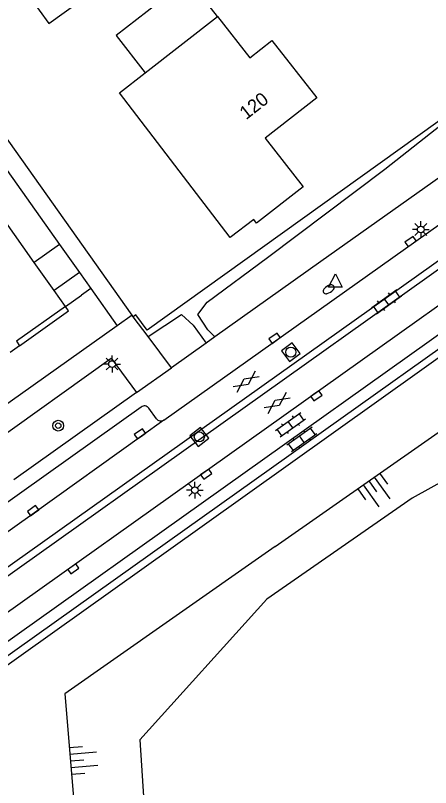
# Model space of a CAD drawing. Extents: x 124000 to 128010, y 398999 to 403000.
# Drawn here: x 127020.4 to 127051.3, y 399982.1 to 400039.6 of the extents above; entities that cross this region are included whole.
import ezdxf

# ---------------------------------------------------------------- set-up
doc = ezdxf.new("R2010")
doc.units = 0
for name, color, linetype in [('gg-afsc-erfafscheiding', 7, 'Continuous'), ('gg-afsc-hekwerk', 7, 'Continuous'), ('gg-afsc-muur', 7, 'Continuous'), ('gg-anno-huisnummerreeks BGT', 7, 'Continuous'), ('gg-bbg-bijgebouw', 7, 'Continuous'), ('gg-bbg-gedigitaliseerde bebouwing', 7, 'Continuous'), ('gg-bbg-hoofdgebouw', 7, 'Continuous'), ('gg-bbg-luifel en loopbrug', 7, 'Continuous'), ('gg-bbg-onder overbouw', 7, 'Continuous'), ('gg-bbg-pand overbouw', 7, 'Continuous'), ('gg-knt-verharding', 7, 'Continuous'), ('gt-grn-groengrens', 7, 'Continuous'), ('gt-grn-vlakafsluiter', 7, 'Continuous'), ('gt-grn-weggrens', 7, 'Continuous'), ('gt-symb-boom', 7, 'Continuous'), ('gt-symb-brandkraan', 7, 'Continuous'), ('gt-symb-gesloten verharding', 7, 'Continuous'), ('gt-symb-klinker verharding', 7, 'Continuous'), ('gt-symb-kolk', 7, 'Continuous'), ('gt-symb-lichtmast', 7, 'Continuous'), ('gt-symb-rioolschacht', 7, 'Continuous'), ('gt-symb-talud symbool', 7, 'Continuous'), ('gt-symb-waterafsluiter', 7, 'Continuous'), ('gx-grn-maaiveld', 7, 'Continuous')]:
    doc.layers.add(name, color=color, linetype=linetype)

# ---------------------------------------------------------------- blocks, each defined once
blk = doc.blocks.new('gt0-KOLK')
at = {"layer": 'gt-symb-kolk'}
blk.add_lwpolyline([(0, 0), (0.375, 0), (0.375, 0.4), (-0.375, 0.4), (-0.375, 0), (0, 0)], dxfattribs=at)
blk = doc.blocks.new('gt0-LMAST')
at = {"layer": 'gt-symb-lichtmast'}
for p, q in [((-0.005, 0.246), (-0.005, 0.621)), ((-0.182, 0.173), (-0.447, 0.438)), ((0.172, 0.173), (0.437, 0.438)), ((-0.255, -0.004), (-0.63, -0.004)), ((-0.182, -0.181), (-0.447, -0.446)), ((-0.005, -0.254), (-0.005, -0.629)), ((0.437, -0.446), (0.172, -0.181)), ((0.245, -0.004), (0.62, -0.004))]:
    blk.add_line(p, q, dxfattribs=at)
blk.add_circle((-0.005, -0.004), 0.25, dxfattribs=at)
blk = doc.blocks.new('gt0-TALUD_1')
at = {"layer": 'gt-symb-talud symbool'}
for p, q in [((-1, -1), (-1, 0)), ((-0.5, -2), (-0.5, 0)), ((0, -1), (0, 0)), ((0.5, -2), (0.5, 0)), ((1, -1), (1, 0))]:
    blk.add_line(p, q, dxfattribs=at)
blk = doc.blocks.new('gt0-KL1')
at = {"layer": 'gt-symb-klinker verharding'}
for p, q in [((-1.15, 0.3), (1.15, 0.3)), ((-1, -0.3), (-1, 0.3)), ((-0.5, 0.3), (-0.5, 0.45)), ((0, -0.3), (0, 0.3)), ((0.5, 0.3), (0.5, 0.45)), ((1, -0.3), (1, 0.3)), ((-1.15, -0.3), (1.15, -0.3)), ((-0.5, -0.45), (-0.5, -0.3)), ((0.5, -0.45), (0.5, -0.3))]:
    blk.add_line(p, q, dxfattribs=at)
blk = doc.blocks.new('gt0-RS')
at = {"layer": 'gt-symb-rioolschacht'}
blk.add_lwpolyline([(-0.5, -0.5), (0.5, -0.5), (0.5, 0.5), (-0.5, 0.5)], close=True, dxfattribs=at)
blk.add_circle((0, 0), 0.375, dxfattribs=at)
blk = doc.blocks.new('gt0-BOOM')
at = {"layer": 'gt-symb-boom'}
for radius in [0.4, 0.2]:
    blk.add_circle((0, 0), radius, dxfattribs=at)
blk = doc.blocks.new('gt0-BR')
at = {"layer": 'gt-symb-brandkraan'}
for centre, radius, start, end in [((-0.244, 0), 0.206, 107.56694, 252.43307), ((0.599, -2.664), 3, 106.89205, 107.56694), ((0, -0.691), 0.938, 73.10799, 106.89205), ((-0.599, -2.664), 3, 72.43309, 73.10799), ((0.244, 0), 0.206, 287.56695, 72.43309), ((0.599, 2.664), 3, 252.43307, 253.10797), ((0, 0.691), 0.938, 253.10797, 286.89206), ((-0.599, 2.664), 3, 286.89206, 287.56695)]:
    blk.add_arc(centre, radius, start, end, dxfattribs=at)
blk = doc.blocks.new('gt0-WAFSL')
at = {"layer": 'gt-symb-waterafsluiter'}
for p, q in [((-0.5, -0.333), (0, 0.667)), ((0, 0.667), (0.5, -0.333)), ((0.5, -0.333), (-0.5, -0.333))]:
    blk.add_line(p, q, dxfattribs=at)
blk = doc.blocks.new('gt0-GESVH1')
at = {"layer": 'gt-symb-gesloten verharding'}
for p, q in [((-0.992, -0.261), (0.008, 0.239)), ((0.008, -0.261), (-0.992, 0.239)), ((0.008, 0.239), (1.008, -0.261)), ((1.008, 0.239), (0.008, -0.261))]:
    blk.add_line(p, q, dxfattribs=at)

msp = doc.modelspace()

# ---------------------------------------------------------------- linework, layer by layer
at = {"layer": 'gg-afsc-erfafscheiding'}
for p, q in [((127012.821, 400037.813), (127023.686, 400022.511)), ((127025.17, 400020.422), (127026.018, 400019.227)), ((127026.018, 400019.227), (127025.317, 400018.729))]:
    msp.add_line(p, q, dxfattribs=at)
at = {"layer": 'gg-afsc-hekwerk'}
msp.add_line((127039.756, 400000), (127031.635, 399994.321), dxfattribs=at)
msp.add_line((127039.756, 400000), (127031.635, 399994.321), dxfattribs=at)
for points in [[(127057.647, 400035.799), (127030.23, 400016.133), (127029.37, 400017.271)], [(127039.756, 400000), (127066.598, 400018.785), (127069.915, 400021.493)], [(127039.756, 400000), (127066.598, 400018.785), (127069.915, 400021.493)], [(127031.635, 399994.321), (127024.079, 399989.036), (127024.979, 399978.344), (127027.039, 399977.203)], [(127031.635, 399994.321), (127024.079, 399989.036), (127024.979, 399978.344), (127027.039, 399977.203)]]:
    msp.add_lwpolyline(points, dxfattribs=at)
at = {"layer": 'gg-afsc-muur'}
for p, q in [((127029.095, 400017.24), (127013.19, 400039.685)), ((127024.143, 400017.895), (127025.317, 400018.729))]:
    msp.add_line(p, q, dxfattribs=at)
at = {"layer": 'gg-bbg-bijgebouw'}
msp.add_lwpolyline([(127020.024, 400042.956), (127022.901, 400038.962), (127031.067, 400044.845), (127027.412, 400049.917)], dxfattribs=at)
at = {"layer": 'gg-bbg-gedigitaliseerde bebouwing'}
for p, q in [((127023.297, 400019.085), (127021.812, 400021.173)), ((127024.143, 400017.895), (127023.297, 400019.085))]:
    msp.add_line(p, q, dxfattribs=at)
msp.add_lwpolyline([(127021.812, 400021.173), (127017.203, 400027.656), (127012.83, 400024.546), (127014.068, 400022.805)], dxfattribs=at)
at = {"layer": 'gg-bbg-hoofdgebouw'}
for p, q in [((127030.079, 400035.293), (127035.461, 400039.49)), ((127028.152, 400033.791), (127030.079, 400035.293)), ((127020.719, 400014.957), (127020.026, 400014.471))]:
    msp.add_line(p, q, dxfattribs=at)
msp.add_lwpolyline([(127035.461, 400039.49), (127037.861, 400036.41), (127039.511, 400037.69), (127042.851, 400033.42), (127039.001, 400030.42), (127041.831, 400026.79), (127038.371, 400024.085), (127038.161, 400024.36), (127036.402, 400023.014), (127028.152, 400033.791)], dxfattribs=at)
at = {"layer": 'gg-bbg-luifel en loopbrug'}
for p, q in [((127023.686, 400022.511), (127021.812, 400021.173)), ((127023.686, 400022.511), (127025.17, 400020.422)), ((127025.17, 400020.422), (127023.297, 400019.085))]:
    msp.add_line(p, q, dxfattribs=at)
msp.add_lwpolyline([(127035.461, 400039.49), (127033.3, 400042.262), (127027.918, 400038.065), (127030.079, 400035.293)], dxfattribs=at)
at = {"layer": 'gg-bbg-onder overbouw'}
msp.add_lwpolyline([(127024.143, 400017.895), (127020.484, 400015.293), (127020.719, 400014.957)], dxfattribs=at)
at = {"layer": 'gg-bbg-pand overbouw'}
msp.add_lwpolyline([(127020.719, 400014.957), (127024.368, 400017.563), (127024.143, 400017.895)], dxfattribs=at)
at = {"layer": 'gg-knt-verharding'}
for p, q in [((127060.272, 400033.396), (127043.152, 400021.235)), ((127063.094, 400029.261), (127011.555, 399992.576)), ((127063.397, 400028.829), (127011.866, 399992.142)), ((127064.97, 400025.076), (127016.862, 399990.824)), ((127043.152, 400021.235), (127035.253, 400015.623)), ((127029.095, 400017.24), (127027.988, 400016.453)), ((127029.179, 400017.128), (127029.095, 400017.24)), ((127030.291, 400015.642), (127029.179, 400017.128)), ((127027.988, 400016.453), (127004.84, 400000)), ((127032.023, 400013.329), (127030.291, 400015.642)), ((127035.253, 400015.623), (127034.601, 400015.16)), ((127034.601, 400015.16), (127032.023, 400013.329)), ((127029.418, 400011.483), (127020.298, 400004.972)), ((127029.784, 400010.397), (126975.073, 399971.475)), ((127030.902, 400009.526), (127030.331, 400010.317)), ((127017.357, 399990.128), (127029.157, 399998.525))]:
    msp.add_line(p, q, dxfattribs=at)
for points in [[(127031.469, 400009.422), (127060.089, 400029.765), (127061.848, 400031.03)], [(127064.254, 400026.748), (127062.969, 400025.812), (127015.221, 399991.836)], [(127029.157, 399998.525), (127069.008, 400026.873), (127069.268, 400026.453)], [(127017.478, 399977.203), (127016.481, 399988.842), (127034.312, 400001.512), (127066.873, 400024.749), (127069.268, 400026.453)], [(127018.504, 400007.572), (127027.544, 400014.026), (127029.418, 400011.483)], [(127031.469, 400009.422), (127029.793, 400008.239), (127021.836, 400002.519), (127013.777, 399996.804), (127010.312, 399994.311)]]:
    msp.add_lwpolyline(points, dxfattribs=at)
for centre, radius, start, end in [((127030.02, 400010.101), 0.378, 34.74603, 128.61268), ((127031.239, 400009.766), 0.414, 215.4219, 303.79061)]:
    msp.add_arc(centre, radius, start, end, dxfattribs=at)
at = {"layer": 'gt-grn-groengrens'}
for points in [[(127035.253, 400015.623), (127034.744, 400016.145), (127033.995, 400017.301), (127034.683, 400018.208), (127039.176, 400021.545), (127047.908, 400028.112), (127057.647, 400035.799)], [(127030.291, 400015.642), (127032.777, 400017.278), (127033.649, 400016.5), (127034.601, 400015.16)]]:
    msp.add_lwpolyline(points, dxfattribs=at)
at = {"layer": 'gt-grn-vlakafsluiter'}
msp.add_line((127029.37, 400017.271), (127029.179, 400017.128), dxfattribs=at)
at = {"layer": 'gt-grn-weggrens'}
for p, q in [((127026.018, 400019.227), (127027.988, 400016.453)), ((127029.418, 400011.483), (127032.023, 400013.329))]:
    msp.add_line(p, q, dxfattribs=at)
at = {"layer": 'gx-grn-maaiveld'}
msp.add_lwpolyline([(127083.045, 399985.026), (127083.045, 399992.352), (127084.356, 399997.394), (127079.769, 400000.671), (127077.803, 400004.604), (127077.475, 400008.537), (127074.527, 400010.175), (127065.025, 400010.175), (127059.455, 400008.864), (127049.954, 400003.62), (127039.141, 399996.082), (127029.664, 399985.604), (127029.968, 399981.007), (127035.21, 399977.729), (127040.452, 399976.091), (127044.711, 399973.141), (127051.592, 399970.847), (127056.834, 399967.569), (127060.11, 399963.964), (127062.251, 399940.413), (127061.421, 399933.048), (127062.983, 399862.233), (127064.591, 399842.477)], dxfattribs=at)

# ---------------------------------------------------------------- block references
at = {"layer": 'gt-symb-boom'}
msp.add_blockref('gt0-BOOM', (127023.596, 400009.009), dxfattribs=at)
at = {"layer": 'gt-symb-brandkraan', "rotation": -148.32868147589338}
msp.add_blockref('gt0-BR', (127043.739, 400019.167), dxfattribs=at)
at = {"layer": 'gt-symb-gesloten verharding', "rotation": 35.51769786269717}
for p in [(127037.579, 400012.295), (127039.886, 400010.711)]:
    msp.add_blockref('gt0-GESVH1', p, dxfattribs=at)
at = {"layer": 'gt-symb-klinker verharding'}
for p, rotation in [((127048.054, 400018.243), 35.67760208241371), ((127040.892, 400009.084), 35.67760208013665), ((127041.736, 400008), 35.67760208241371)]:
    msp.add_blockref('gt0-KL1', p, dxfattribs=dict(at, rotation=rotation))
at = {"layer": 'gt-symb-kolk'}
for p, rotation in [((127049.955, 400022.56), 35.39110751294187), ((127039.823, 400015.357), 35.39110751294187), ((127042.704, 400011.396), -144.56219853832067), ((127029.793, 400008.239), 35.23135738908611), ((127034.508, 400005.562), -144.56219853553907), ((127021.836, 400002.519), 35.72413480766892), ((127024.604, 399998.506), -144.52896067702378)]:
    msp.add_blockref('gt0-KOLK', p, dxfattribs=dict(at, rotation=rotation))
at = {"layer": 'gt-symb-lichtmast'}
for p in [(127050.598, 400023.626), (127027.609, 400013.604), (127033.778, 400004.206)]:
    msp.add_blockref('gt0-LMAST', p, dxfattribs=at)
at = {"layer": 'gt-symb-rioolschacht'}
for p, rotation in [((127040.915, 400014.481), 36.29695895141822), ((127034.102, 400008.169), 37.729269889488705)]:
    msp.add_blockref('gt0-RS', p, dxfattribs=dict(at, rotation=rotation))
at = {"layer": 'gt-symb-talud symbool'}
for p, xscale, yscale, rotation in [((127046.742, 400004.889), 0.9998464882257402, 0.9998464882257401, 35.59763149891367), ((127024.502, 399984.015), 0.999535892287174, 0.9995358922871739, 94.82076607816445)]:
    msp.add_blockref('gt0-TALUD_1', p, dxfattribs=dict(at, xscale=xscale, yscale=yscale, rotation=rotation))
at = {"layer": 'gt-symb-waterafsluiter'}
msp.add_blockref('gt0-WAFSL', (127044.235, 400019.663), dxfattribs=at)

# ---------------------------------------------------------------- texts
at = {"layer": 'gg-anno-huisnummerreeks BGT'}
msp.add_text('120', height=1, rotation=38, dxfattribs=at).set_placement((127037.591, 400031.76))

doc.saveas('drawing.dxf')
